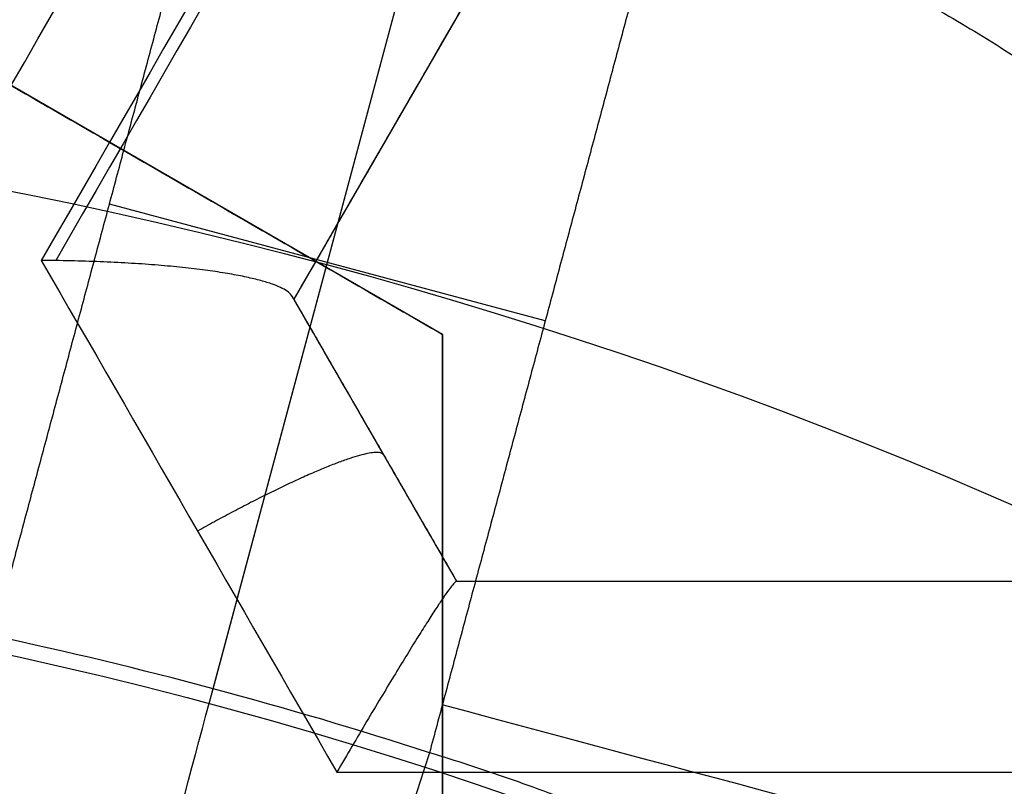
# Model space of a CAD drawing. Header units: centimetres. Extents: x -11.4 to 11.4, y -26.1 to 0.
# Tile 540 of 656: x -7.0082 to -6.9646, y -23.5665 to -23.5325. Entities that reach past the tile are written whole.
import ezdxf

# ---------------------------------------------------------------- set-up
doc = ezdxf.new("R2010")
doc.units = ezdxf.units.CM
doc.layers.add('Default', color=7, linetype='Continuous', true_color=0x000000)

msp = doc.modelspace()

# ---------------------------------------------------------------- linework, layer by layer
at = {"layer": 'Default'}
for p, q in [((-6.963849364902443, -23.48906544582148, -4.640218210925), (-6.996099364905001, -23.54492408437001, -4.640218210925)), ((-6.999850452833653, -23.5628393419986, -3.28749999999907), (-6.98942989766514, -23.52394930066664, -3.230000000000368)), ((-6.999676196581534, -23.56218900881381, -3.23), (-6.989429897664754, -23.52394930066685, -3.23)), ((-6.9895, -23.54648403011, -3.176963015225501), (-7.013499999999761, -23.53262762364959, -3.176963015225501)), ((-7.00149999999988, -23.53955582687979, -3.203419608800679), (-7.00149999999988, -23.53955582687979, -3.150210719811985)), ((-6.984954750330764, -23.54588485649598, -3.23), (-7.00427326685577, -23.54070847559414, -3.23)), ((-6.996099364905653, -23.54492408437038, -4.641976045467), (-6.988882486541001, -23.55742408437, -4.641976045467)), ((-6.9895, -23.57419684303, -3.1706857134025), (-6.9895, -23.54648403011, -3.1706857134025)), ((-6.992533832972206, -23.55109976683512, -4.76808170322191), (-6.992533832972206, -23.55109976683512, -4.515)), ((-6.988882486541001, -23.55742408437, -4.642160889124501), (-6.87431624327, -23.55742408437, -4.642160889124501)), ((-6.9895, -23.56034043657, -3.197273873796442), (-6.9895, -23.56034043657, -3.144064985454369))]:
    msp.add_line(p, q, dxfattribs=at)
at = {"layer": 'Default', "extrusion": (0, 0, -1)}
for centre, radius, start, end in [((7.050000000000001, -23.75, 3), 0.9, 90, 270), ((7.050000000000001, -23.75, 3.789997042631), 0.8999999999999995, 90, 270), ((7.050000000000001, -23.75, 4.600000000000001), 0.8550000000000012, 90, 270), ((7.050000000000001, -23.75, 4.27), 0.8250000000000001, 0, 180), ((7.050000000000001, -23.75, 4.48), 0.82, 0, 180), ((7.050000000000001, -23.75, 4.455), 0.7950000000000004, 0, 180), ((7.050000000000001, -23.75, 4.32), 0.7825000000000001, 0, 180), ((7.050000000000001, -23.75, 4.455), 0.7825000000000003, 0, 180), ((7.050000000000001, -23.75, 3.984878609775), 0.7584500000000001, 90, 180), ((7.050000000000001, -23.75, 4.345000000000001), 0.7575000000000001, 0, 180), ((7.050000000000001, -23.75, 3.2675), 0.6775000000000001, 0, 180), ((7.050000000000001, -23.75, 3.2775), 0.677500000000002, 0, 180), ((7.050000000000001, -23.75, 3.25), 0.6725, 0, 180), ((7.050000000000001, -23.75, 3.2875), 0.6725, 0, 180), ((7.050000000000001, -23.75, 3.25), 0.6367740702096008, 0, 180), ((7.050000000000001, -23.75, 3.269019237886), 0.6125, 0, 180), ((7.050000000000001, -23.75, 4.69), 0.6075000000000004, 0, 180), ((7.050000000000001, -23.75, 4.670980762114), 0.6075, 0, 180), ((7.050000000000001, -23.75, 3.255), 0.6075, 0, 180), ((7.050000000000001, -23.75, 3.2875), 0.6075, 0, 180), ((7.050000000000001, -23.75, 3.05), 0.5999999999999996, 90, 270), ((7.050000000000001, -23.75, 3.255), 0.55, 0, 180), ((7.050000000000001, -23.75, 3.263395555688), 0.5500000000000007, 0, 180), ((7.050000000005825, -23.7500000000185, 3.2875), 0.1937629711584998, 90.00000000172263, 126.1614513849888)]:
    msp.add_arc(centre, radius, start, end, dxfattribs=at)
at = {"layer": 'Default'}
for centre, radius, start, end in [((-7.050000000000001, -23.75, -4.6), 0.8550000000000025, 270, 90), ((-7.050000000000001, -23.75, -4.27), 0.835, 270, 90), ((-7.050000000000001, -23.75, -4.58), 0.8349999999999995, 270, 90), ((-7.050000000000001, -23.75, -4.425000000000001), 0.8349999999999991, 270, 90), ((-7.050000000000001, -23.75, -4.295000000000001), 0.8250000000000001, 0, 180), ((-7.050000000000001, -23.75, -4.282500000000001), 0.8250000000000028, 0, 180), ((-7.050000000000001, -23.75, -4.32), 0.8, 0, 180), ((-7.050000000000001, -23.75, -3.1), 0.775, 270, 90), ((-7.050000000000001, -23.75, -3.5986250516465), 0.7749999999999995, 270, 90), ((-7.050000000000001, -23.75, -4.43), 0.7575000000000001, 0, 180), ((-7.050000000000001, -23.75, -4.3875), 0.7575000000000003, 0, 180), ((-7.050000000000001, -23.75, -3.2425), 0.75, 0, 180), ((-7.050000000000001, -23.75, -3.98), 0.75, 0, 180), ((-7.050000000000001, -23.75, -3.2425), 0.7025000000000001, 0, 180), ((-7.050000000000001, -23.75, -3.2875), 0.6775000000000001, 0, 180), ((-7.050000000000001, -23.75, -3.26875), 0.6724999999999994, 0, 180), ((-7.050000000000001, -23.75, -4.66), 0.67, 0, 180), ((-7.050000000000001, -23.75, -4.69), 0.6400000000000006, 0, 180), ((-7.050000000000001, -23.75, -3.25), 0.636774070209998, 0, 180), ((-7.050000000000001, -23.75, -3.2875), 0.6231698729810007, 0, 180), ((-7.050000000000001, -23.75, -4.680490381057), 0.6075000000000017, 0, 180), ((-7.050000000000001, -23.75, -3.27125), 0.6075000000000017, 0, 180), ((-7.050000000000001, -23.75, -3), 0.6000000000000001, 270, 90), ((-7.050000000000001, -23.75, -3.1), 0.6000000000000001, 270, 90), ((-7.050000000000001, -23.75, -3.271791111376), 0.55, 0, 180), ((-7.050000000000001, -23.75, -3.25875), 0.2138939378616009, 58.36410077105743, 91.63589922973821), ((-7.049999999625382, -23.74999999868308, -3.23), 0.1944362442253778, 72.05193500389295, 77.9480650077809)]:
    msp.add_arc(centre, radius, start, end, dxfattribs=at)
at = {"layer": 'Default', "extrusion": (0.866025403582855, -0.500000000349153, 1.96799800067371e-09)}
msp.add_arc((-24.09310333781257, -3.595000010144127, 5.698066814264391), 1.197870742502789, 279.6330260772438, 283.376900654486, dxfattribs=at)
at = {"layer": 'Default', "extrusion": (-0.8660254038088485, 0.4999999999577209, -6.763627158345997e-11)}
msp.add_arc((24.09310334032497, -3.594999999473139, -5.703108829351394), 1.198160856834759, 256.6263984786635, 260.369328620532, dxfattribs=at)
at = {"layer": 'Default', "extrusion": (-0.8660254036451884, 0.5000000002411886, -1.638477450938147e-09)}
msp.add_arc((24.09310333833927, -3.595000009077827, -5.703662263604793), 1.198176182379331, 256.6416506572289, 260.3542680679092, dxfattribs=at)
at = {"layer": 'Default', "extrusion": (-0.866025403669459, 0.5000000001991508, -1.395566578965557e-09)}
msp.add_arc((24.09310333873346, -3.595000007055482, -5.71366226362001), 1.188176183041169, 256.9037339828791, 260.0868218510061, dxfattribs=at)
at = {"layer": 'Default', "extrusion": (-0.8660254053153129, -0.4999999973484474, -2.486510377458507e-08)}
msp.add_arc((17.04310339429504, -3.594999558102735, 17.84009199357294), 1.191759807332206, 262.3941420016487, 263.6631128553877, dxfattribs=at)
at = {"layer": 'Default', "extrusion": (-0.8661391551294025, -0.4998029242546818, 2.929493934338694e-05)}
msp.add_arc((17.0620054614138, -3.595771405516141, 17.82727788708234), 1.183567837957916, 261.9537254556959, 262.6670880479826, dxfattribs=at)
at = {"layer": 'Default', "extrusion": (0, -1, 0)}
for centre, radius, start, end in [((-7.048117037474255, -3.594947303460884, 23.55742408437), 1.17568259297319, 272.8877720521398, 278.5136046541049), ((-7.050000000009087, -3.594999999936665, 23.56588983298), 1.185792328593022, 272.6976113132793, 278.8769027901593)]:
    msp.add_arc(centre, radius, start, end, dxfattribs=at)
at = {"layer": 'Default', "extrusion": (-0.9659258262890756, 0.2588190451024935, 0)}
msp.add_arc((24.57097639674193, -3.25, 0.662824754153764), 0.02, 35.00000001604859, 89.99999998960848, dxfattribs=at)
at = {"layer": 'Default', "extrusion": (-0.258819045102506, -0.9659258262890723, 0)}
msp.add_arc((-0.652824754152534, -3.29, 24.56903843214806), 0.05999999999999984, 21.11060182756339, 90, dxfattribs=at)
at = {"layer": 'Default'}
for points, degree in [([(-7.050000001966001, -22.85000591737, -4.579994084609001), (-7.038829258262, -22.85000591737, -4.579994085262), (-7.016470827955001, -22.85041309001, -4.57996809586), (-6.982913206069, -22.85229470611, -4.579978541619), (-6.949430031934, -22.85542554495, -4.579975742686), (-6.916038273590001, -22.85981313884, -4.579976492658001), (-6.882816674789, -22.86545048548, -4.579976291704), (-6.849855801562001, -22.87232107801, -4.579976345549), (-6.817154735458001, -22.88042458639, -4.579976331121), (-6.784792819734, -22.88974261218, -4.579976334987), (-6.752822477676, -22.90025696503, -4.579976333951), (-6.721248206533, -22.91196643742, -4.579976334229), (-6.690138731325, -22.92484687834, -4.579976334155), (-6.659531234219, -22.93888214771, -4.579976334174), (-6.629466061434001, -22.95405467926, -4.579976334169), (-6.60000794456, -22.97033040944, -4.579976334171), (-6.571170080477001, -22.98770094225, -4.57997633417), (-6.542992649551, -23.00614419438, -4.57997633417), (-6.515530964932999, -23.02562391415, -4.57997633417), (-6.488811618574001, -23.04612101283, -4.57997633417), (-6.462881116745, -23.06760056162, -4.57997633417), (-6.437786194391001, -23.09002131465, -4.57997633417), (-6.413531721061, -23.11337910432, -4.57997633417), (-6.390166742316, -23.13762926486, -4.57997633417), (-6.367728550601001, -23.1627320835, -4.57997633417), (-6.346240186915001, -23.18866229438, -4.57997633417), (-6.325745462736, -23.21536660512, -4.57997633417), (-6.306266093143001, -23.24281397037, -4.57997633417), (-6.287815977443, -23.27098694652, -4.57997633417), (-6.270435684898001, -23.29982524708, -4.57997633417), (-6.254144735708, -23.32929531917, -4.57997633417), (-6.238966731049, -23.35935601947, -4.57997633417), (-6.22493234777, -23.3899431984, -4.57997633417), (-6.212045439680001, -23.4210469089, -4.57997633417), (-6.200328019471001, -23.4526190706, -4.57997633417), (-6.189801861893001, -23.48460021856, -4.57997633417), (-6.180477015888, -23.5169596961, -4.57997633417), (-6.172370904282, -23.54963853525, -4.57997633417), (-6.165495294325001, -23.58258113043, -4.57997633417), (-6.159852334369, -23.61577939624, -4.57997633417), (-6.155455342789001, -23.64916502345, -4.57997633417), (-6.152310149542, -23.68268801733, -4.57997633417), (-6.150420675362, -23.71631200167, -4.57997633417), (-6.149790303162, -23.74996560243, -4.57997633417), (-6.150418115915, -23.78361971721, -4.57997633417), (-6.152305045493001, -23.81724384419, -4.57997633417), (-6.155447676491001, -23.85076694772, -4.57997633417), (-6.159842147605, -23.884153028, -4.57997633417), (-6.165482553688, -23.91735152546, -4.57997633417), (-6.172355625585, -23.95029454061, -4.57997633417), (-6.180459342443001, -23.98297436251, -4.57997633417), (-6.189781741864, -24.01533455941, -4.57997633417), (-6.200305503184, -24.0473165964, -4.57997633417), (-6.212020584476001, -24.07888976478, -4.57997633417), (-6.224905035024, -24.10999420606, -4.57997633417), (-6.238937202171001, -24.14058267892, -4.57997633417), (-6.254113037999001, -24.170644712, -4.57997633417), (-6.270401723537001, -24.20011593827, -4.57997633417), (-6.287779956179, -24.2289557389, -4.57997633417), (-6.306227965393, -24.25713010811, -4.57997633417), (-6.325705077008, -24.28457868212, -4.57997633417), (-6.346198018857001, -24.3112848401, -4.57997633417), (-6.367684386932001, -24.33721659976, -4.57997633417), (-6.390120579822, -24.3623209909, -4.57997633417), (-6.413483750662, -24.38657293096, -4.57997633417), (-6.437736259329, -24.40993235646, -4.57997633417), (-6.462829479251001, -24.4323550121, -4.57997633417), (-6.488758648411, -24.45383675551, -4.57997633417), (-6.515476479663, -24.47433588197, -4.57997633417), (-6.542936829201, -24.49381775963, -4.57997633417), (-6.571112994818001, -24.51226319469, -4.57997633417), (-6.599949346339, -24.52963576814, -4.579976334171), (-6.629406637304, -24.54591392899, -4.579976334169), (-6.659470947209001, -24.56108882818, -4.579976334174), (-6.690077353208, -24.57512635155, -4.579976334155), (-6.721186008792, -24.58800916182, -4.579976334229), (-6.752759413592, -24.59972097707, -4.579976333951), (-6.784729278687, -24.61023780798, -4.579976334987), (-6.817091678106, -24.61955853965, -4.579976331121), (-6.849792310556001, -24.62766442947, -4.579976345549), (-6.88275073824, -24.63453701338, -4.579976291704), (-6.915969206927, -24.64017644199, -4.579976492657), (-6.949361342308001, -24.64456678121, -4.579975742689), (-6.982852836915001, -24.64770094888, -4.579978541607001), (-7.016430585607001, -24.64958576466, -4.579968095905), (-7.038814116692, -24.64999408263, -4.579994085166), (-7.049999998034, -24.64999408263, -4.579994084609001)], 3), ([(-7.050000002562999, -22.87000771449, -4.599992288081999), (-7.038929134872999, -22.87000771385, -4.599992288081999), (-7.016824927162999, -22.87044777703, -4.600003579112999), (-6.983759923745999, -22.87231003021, -4.599999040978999), (-6.950849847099, -22.8754191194, -4.600000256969), (-6.918072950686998, -22.87975909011, -4.599999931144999), (-6.885477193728, -22.88532902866, -4.600000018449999), (-6.853104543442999, -22.89212084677, -4.599999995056), (-6.820976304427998, -22.90013377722, -4.600000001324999), (-6.789232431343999, -22.90933233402, -4.599999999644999), (-6.757976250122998, -22.91967364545, -4.600000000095), (-6.727177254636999, -22.93115663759, -4.599999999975), (-6.696849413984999, -22.94377187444, -4.600000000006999), (-6.666982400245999, -22.95752443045, -4.599999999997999), (-6.637633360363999, -22.97239239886, -4.6), (-6.608880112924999, -22.98833558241, -4.6), (-6.580743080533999, -23.00534064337, -4.6), (-6.553257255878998, -23.02338719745, -4.6), (-6.526470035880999, -23.04244368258, -4.6), (-6.500404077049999, -23.06249428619, -4.6), (-6.475109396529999, -23.08350162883, -4.6), (-6.450633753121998, -23.10542314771, -4.6), (-6.426981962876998, -23.12825403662, -4.6), (-6.404200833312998, -23.15195089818, -4.6), (-6.382323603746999, -23.17647785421, -4.6), (-6.361371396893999, -23.20181201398, -4.6), (-6.341387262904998, -23.22790124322, -4.6), (-6.322391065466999, -23.25471754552, -4.6), (-6.304398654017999, -23.28224122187, -4.6), (-6.287450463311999, -23.31041192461, -4.6), (-6.271564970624, -23.33919764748, -4.6), (-6.256764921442, -23.36855872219, -4.6), (-6.243080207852, -23.39843256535, -4.6), (-6.2305142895, -23.42881031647, -4.6), (-6.219089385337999, -23.45964319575, -4.6), (-6.208826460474, -23.4908734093, -4.6), (-6.199734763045, -23.52247268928, -4.6), (-6.191831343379, -23.55438357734, -4.6), (-6.185127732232, -23.58655183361, -4.6), (-6.179626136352, -23.61896932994, -4.6), (-6.175339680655, -23.65156823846, -4.6), (-6.172273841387, -23.68430056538, -4.6), (-6.170432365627, -23.71713212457, -4.6), (-6.169818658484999, -23.74999277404, -4.6), (-6.170431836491, -23.78285372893, -4.6), (-6.172272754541, -23.81568473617, -4.6), (-6.17533790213, -23.84841578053, -4.6), (-6.179623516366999, -23.88101313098, -4.6), (-6.185124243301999, -23.91342969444, -4.6), (-6.191827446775, -23.94559951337, -4.6), (-6.199731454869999, -23.97751522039, -4.6), (-6.208824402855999, -24.00912015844, -4.6), (-6.219088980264, -24.04035585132, -4.6), (-6.230515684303, -24.07119339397, -4.6), (-6.243083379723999, -24.10157483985, -4.6), (-6.256770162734, -24.13145229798, -4.6), (-6.271572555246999, -24.16081683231, -4.6), (-6.287460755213, -24.18960605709, -4.6), (-6.304412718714, -24.21778133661, -4.6), (-6.322408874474, -24.24530870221, -4.6), (-6.341407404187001, -24.27212610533, -4.6), (-6.361391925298, -24.29821371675, -4.6), (-6.382342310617, -24.32354381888, -4.6), (-6.404216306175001, -24.34806569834, -4.6), (-6.426994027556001, -24.37175796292, -4.6), (-6.450643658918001, -24.39458604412, -4.6), (-6.475121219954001, -24.41650866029, -4.6), (-6.500422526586, -24.43752061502, -4.6), (-6.526496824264, -24.45757628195, -4.6), (-6.553291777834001, -24.47663651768, -4.6), (-6.580784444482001, -24.49468551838, -4.6), (-6.608928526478, -24.51169257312, -4.6), (-6.637691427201, -24.52763854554, -4.6), (-6.667051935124, -24.54250933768, -4.599999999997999), (-6.696931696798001, -24.55626435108, -4.600000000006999), (-6.727274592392, -24.56888192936, -4.599999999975), (-6.758087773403, -24.58036572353, -4.600000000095), (-6.789353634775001, -24.59070531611, -4.599999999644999), (-6.821099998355, -24.59989952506, -4.600000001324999), (-6.853227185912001, -24.60790727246, -4.599999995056), (-6.885602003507, -24.61469476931, -4.600000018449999), (-6.918204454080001, -24.62026089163, -4.599999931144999), (-6.950981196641, -24.6245956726, -4.600000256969), (-6.983876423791, -24.62769844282, -4.599999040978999), (-7.01690332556, -24.62955448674, -4.600003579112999), (-7.038958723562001, -24.62999228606, -4.599992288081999), (-7.049999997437, -24.62999228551, -4.599992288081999)], 3), ([(-7.050000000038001, -22.97338343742, -4.211616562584), (-7.040034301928, -22.97326068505, -4.211739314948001), (-7.0200716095, -22.97339655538, -4.211987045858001), (-6.990068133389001, -22.97475443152, -4.212364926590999), (-6.960077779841, -22.97727194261, -4.212748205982), (-6.930172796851, -22.98094910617, -4.213135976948), (-6.900463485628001, -22.98577184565, -4.213526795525), (-6.870960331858, -22.99173644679, -4.213920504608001), (-6.841728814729, -22.9988285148, -4.21431621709), (-6.812767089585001, -23.00704882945, -4.214713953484), (-6.784149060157, -23.01637813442, -4.215112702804), (-6.755903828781, -23.0268065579, -4.215512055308), (-6.728083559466, -23.03831624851, -4.215911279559), (-6.700785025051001, -23.0508628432, -4.216308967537), (-6.673979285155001, -23.06445271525, -4.216705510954), (-6.647535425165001, -23.07916987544, -4.21710293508), (-6.621903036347, -23.09477466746, -4.217494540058), (-6.598251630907, -23.11044028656, -4.217861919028), (-6.577686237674, -23.12510785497, -4.218186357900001), (-6.559354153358, -23.13903749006, -4.21847964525), (-6.54189295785, -23.15310658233, -4.218762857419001), (-6.524518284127, -23.16795465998, -4.219048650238), (-6.507527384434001, -23.18336335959, -4.2193327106), (-6.491033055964, -23.19923462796, -4.219611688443), (-6.475328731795, -23.21524076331, -4.219887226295), (-6.459818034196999, -23.23196178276, -4.220170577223), (-6.443392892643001, -23.25075472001, -4.220483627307), (-6.425759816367, -23.27235681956, -4.220836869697), (-6.407902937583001, -23.29596432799, -4.221215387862), (-6.390537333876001, -23.320853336, -4.221606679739), (-6.374163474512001, -23.34636627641, -4.22200017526), (-6.358774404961, -23.37250001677, -4.222395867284), (-6.344394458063, -23.39922104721, -4.222793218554), (-6.331054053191, -23.42647417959, -4.223191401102), (-6.318782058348, -23.45419617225, -4.223589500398), (-6.307584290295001, -23.4823692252, -4.223987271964), (-6.297472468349, -23.51096694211, -4.224384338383), (-6.288462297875, -23.53995216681, -4.224780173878), (-6.280576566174, -23.56925476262, -4.22517382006), (-6.273829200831, -23.59881391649, -4.225564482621), (-6.268224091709, -23.62860184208, -4.225951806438), (-6.263764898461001, -23.65860388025, -4.226335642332), (-6.260461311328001, -23.68877269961, -4.226715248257), (-6.258320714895, -23.71905055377, -4.227090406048), (-6.257345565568, -23.74942073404, -4.227459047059), (-6.257541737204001, -23.78002186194, -4.227829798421), (-6.258911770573, -23.81056761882, -4.228207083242), (-6.261454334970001, -23.84105143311, -4.228588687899), (-6.265161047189, -23.87138087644, -4.228974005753), (-6.270024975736, -23.90153190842, -4.229362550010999), (-6.276045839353, -23.9314946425, -4.229754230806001), (-6.283206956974, -23.96118644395, -4.230147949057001), (-6.291506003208, -23.99059835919, -4.230543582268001), (-6.300922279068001, -24.01965553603, -4.230940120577), (-6.311447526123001, -24.04833621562, -4.23133725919), (-6.323068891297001, -24.07660058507, -4.231734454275), (-6.335758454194, -24.10438344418, -4.232130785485), (-6.349513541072, -24.13167755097, -4.232526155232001), (-6.364293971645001, -24.15840378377, -4.232919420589), (-6.380099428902, -24.18456209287, -4.233310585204), (-6.396889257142, -24.21008352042, -4.23369863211), (-6.414649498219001, -24.23494853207, -4.2340832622), (-6.433349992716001, -24.25911283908, -4.234463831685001), (-6.452961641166, -24.28254236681, -4.234839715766), (-6.473558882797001, -24.30531097, -4.235212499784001), (-6.49503825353, -24.32728630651, -4.23557888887), (-6.517395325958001, -24.34847618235, -4.235952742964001), (-6.540529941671, -24.36877856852, -4.236330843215), (-6.564422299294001, -24.3881804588, -4.236713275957), (-6.589045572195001, -24.40665840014, -4.237099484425), (-6.614348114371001, -24.42417454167, -4.237488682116), (-6.640315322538, -24.44071804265, -4.237880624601), (-6.666876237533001, -24.45624449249, -4.238274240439), (-6.694029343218, -24.47075331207, -4.238669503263), (-6.721707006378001, -24.48420741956, -4.239065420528), (-6.749886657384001, -24.49659654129, -4.239461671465), (-6.778516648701, -24.50789701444, -4.239857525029), (-6.807545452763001, -24.51809033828, -4.240252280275), (-6.836977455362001, -24.52717647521, -4.240645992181), (-6.866748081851, -24.53513189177, -4.241037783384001), (-6.896791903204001, -24.54193893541, -4.241426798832), (-6.927035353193, -24.54758431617, -4.241812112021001), (-6.957482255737, -24.55207143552, -4.242193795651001), (-6.988153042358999, -24.55539777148, -4.242572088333), (-7.019001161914, -24.55754929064, -4.242946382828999), (-7.039657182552, -24.55819289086, -4.243192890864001), (-7.050000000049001, -24.5583152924, -4.243315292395)], 3), ([(-7.050000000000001, -24.525, -4.097250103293), (-7.040059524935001, -24.525, -4.097056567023), (-7.020176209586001, -24.52461734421, -4.096666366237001), (-6.990398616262, -24.52289677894, -4.096072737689), (-6.960681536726, -24.52002887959, -4.095471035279), (-6.93109326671, -24.51601765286, -4.094862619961), (-6.901708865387, -24.51087533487, -4.094249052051), (-6.872544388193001, -24.5046065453, -4.09363068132), (-6.843642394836, -24.49722044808, -4.093008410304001), (-6.815018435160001, -24.48871913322, -4.0923825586), (-6.786746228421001, -24.47912222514, -4.091754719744), (-6.758891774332, -24.4684549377, -4.091126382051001), (-6.731464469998, -24.45672251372, -4.090497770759), (-6.704505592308, -24.44394203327, -4.089869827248), (-6.67803608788, -24.43012136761, -4.089243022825), (-6.652126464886, -24.41529568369, -4.088619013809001), (-6.626828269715, -24.3994976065, -4.087999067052), (-6.602153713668, -24.38273637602, -4.0873834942), (-6.578133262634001, -24.3650315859, -4.086773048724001), (-6.554796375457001, -24.34640201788, -4.086168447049), (-6.532209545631, -24.32690110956, -4.085571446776), (-6.510389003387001, -24.3065441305, -4.084982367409), (-6.489390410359, -24.28538619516, -4.084403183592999), (-6.469190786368, -24.26340330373, -4.083811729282), (-6.449850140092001, -24.24065475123, -4.083213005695), (-6.431412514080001, -24.21719494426, -4.082607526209), (-6.413897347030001, -24.19305176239, -4.081996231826), (-6.397322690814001, -24.16825132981, -4.081379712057), (-6.381698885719, -24.14280524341, -4.08075829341), (-6.367066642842, -24.11677498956, -4.08013349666), (-6.353463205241, -24.0902319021, -4.079507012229), (-6.340892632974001, -24.06319079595, -4.078879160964), (-6.329354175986, -24.03564384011, -4.078249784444), (-6.318873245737, -24.00763676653, -4.077619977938), (-6.309493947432, -23.97928509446, -4.076992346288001), (-6.30125860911, -23.95075631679, -4.07637049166), (-6.294105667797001, -23.92190387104, -4.075751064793), (-6.287919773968, -23.89202918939, -4.075119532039), (-6.282925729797, -23.8619255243, -4.074493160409), (-6.27922777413, -23.83252088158, -4.073890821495), (-6.276803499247, -23.80502748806, -4.073336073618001), (-6.275387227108, -23.77883524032, -4.072814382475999), (-6.274846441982, -23.7520817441, -4.072290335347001), (-6.27524316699, -23.72509774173, -4.071763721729), (-6.276580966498, -23.69814539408, -4.071227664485), (-6.278824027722, -23.67162969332, -4.070693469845), (-6.281923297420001, -23.64546667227, -4.070159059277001), (-6.286213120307, -23.61756303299, -4.069581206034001), (-6.291882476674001, -23.58816071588, -4.068963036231), (-6.298864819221, -23.55833921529, -4.068326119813), (-6.306953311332, -23.52908125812, -4.067691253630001), (-6.315942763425, -23.50084682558, -4.067069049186), (-6.32605741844, -23.47281764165, -4.066441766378), (-6.33729162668, -23.44508928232, -4.065811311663), (-6.349584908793, -23.41782536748, -4.065181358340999), (-6.362822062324, -23.39124745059, -4.064557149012), (-6.37709700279, -23.36512302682, -4.063933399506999), (-6.392790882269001, -23.33888569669, -4.063296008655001), (-6.409455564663, -23.31338657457, -4.062665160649), (-6.426553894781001, -23.2893367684, -4.062059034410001), (-6.443232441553, -23.26761872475, -4.061501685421), (-6.459897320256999, -23.24737082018, -4.060973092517), (-6.477614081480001, -23.22727445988, -4.060438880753), (-6.496156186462, -23.20766698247, -4.059907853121), (-6.51534924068, -23.18873946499, -4.059383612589), (-6.534885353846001, -23.17076718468, -4.058857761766), (-6.55491030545, -23.15354506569, -4.058329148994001), (-6.577115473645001, -23.13575777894, -4.057753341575), (-6.601253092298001, -23.11789125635, -4.057139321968), (-6.626598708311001, -23.10063985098, -4.056506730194), (-6.652285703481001, -23.08460866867, -4.055877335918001), (-6.677996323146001, -23.06990393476, -4.055258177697), (-6.704396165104, -23.05611215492, -4.054632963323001), (-6.731394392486, -23.04330809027, -4.054004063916), (-6.758888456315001, -23.03154563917, -4.053373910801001), (-6.786758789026, -23.02087354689, -4.052745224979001), (-6.814990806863, -23.01129023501, -4.052118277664), (-6.843596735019, -23.00279199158, -4.051492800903), (-6.872529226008, -22.99539659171, -4.050869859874), (-6.901712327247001, -22.98912386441, -4.050251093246), (-6.931093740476, -22.98398257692, -4.049637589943), (-6.96064747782, -22.97997545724, -4.049029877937), (-6.990359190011, -22.97710596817, -4.048428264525), (-7.020171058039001, -22.97538252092, -4.047833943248), (-7.040058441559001, -22.975, -4.047443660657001), (-7.050000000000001, -22.975, -4.047250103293)], 3), ([(-6.963849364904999, -23.48906544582, -4.515), (-6.979974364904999, -23.516994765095, -4.515), (-6.996099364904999, -23.54492408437, -4.515)], 2), ([(-6.999144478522, -23.52156757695, -3.23), (-7.000240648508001, -23.52132353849, -3.23), (-7.002456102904, -23.52089216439, -3.230063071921), (-7.005830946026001, -23.52042141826, -3.230348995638), (-7.009270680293, -23.52012941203, -3.230831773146), (-7.01276994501, -23.52002299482, -3.231517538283), (-7.016339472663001, -23.52011024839, -3.232417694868), (-7.019969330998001, -23.52040110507, -3.233541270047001), (-7.023668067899, -23.52090851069, -3.234905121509), (-7.027419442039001, -23.52164439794, -3.236520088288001), (-7.03122406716, -23.5226247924, -3.23840591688), (-7.035059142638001, -23.52386177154, -3.240573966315), (-7.038910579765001, -23.52536979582, -3.243041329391), (-7.042748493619, -23.52715803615, -3.245817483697), (-7.04653880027, -23.52923136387, -3.24890808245), (-7.050243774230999, -23.53159074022, -3.252315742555), (-7.053810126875, -23.53422204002, -3.25602505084), (-7.057192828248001, -23.53711024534, -3.260023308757), (-7.060330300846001, -23.5402169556, -3.264269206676), (-7.063177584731, -23.54350667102, -3.26872888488), (-7.065681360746, -23.54691961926, -3.273337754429), (-7.067811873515, -23.55040670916, -3.278046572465), (-7.069543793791, -23.55391109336, -3.282794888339), (-7.070423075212, -23.55621413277, -3.285935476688), (-7.07079667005, -23.55735631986, -3.2875)], 3), ([(-7.009402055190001, -23.55984937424, -3.23), (-7.004273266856, -23.540708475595, -3.23), (-6.999144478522, -23.52156757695, -3.23)], 2), ([(-6.979825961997, -23.52674395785, -3.23), (-6.9849547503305, -23.545884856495, -3.23), (-6.990083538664, -23.56502575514, -3.23)], 2), ([(-6.979825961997, -23.52674395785, -3.23), (-6.978754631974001, -23.52708069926, -3.23), (-6.976620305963, -23.52781484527, -3.230063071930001), (-6.973462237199, -23.5290945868, -3.230348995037), (-6.970337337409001, -23.53056156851, -3.230831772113), (-6.967253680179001, -23.53221903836, -3.231517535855), (-6.964206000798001, -23.53407936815, -3.232417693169), (-6.961207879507, -23.53614618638, -3.233541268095), (-6.958258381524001, -23.53843498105, -3.234905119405), (-6.955377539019, -23.54094796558, -3.236520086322), (-6.952572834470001, -23.54369932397, -3.238405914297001), (-6.949870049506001, -23.5466881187, -3.240573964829), (-6.947288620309, -23.54991982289, -3.243041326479), (-6.944859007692, -23.55338744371, -3.245817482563), (-6.942613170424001, -23.55707815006, -3.248908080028), (-6.940584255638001, -23.56097391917, -3.252315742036), (-6.938811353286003, -23.56503586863, -3.256025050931), (-6.937325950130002, -23.56922847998, -3.260023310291), (-6.936162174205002, -23.57348770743, -3.264269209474), (-6.935341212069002, -23.57776032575, -3.268728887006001), (-6.934879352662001, -23.58196791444, -3.27333775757), (-6.934777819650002, -23.58605307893, -3.278046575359), (-6.935030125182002, -23.58995392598, -3.282794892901), (-6.935420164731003, -23.59238805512, -3.285935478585), (-6.935667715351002, -23.59356401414, -3.2875)], 3), ([(-7.013500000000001, -23.53262762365, -3.205041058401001), (-7.010831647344, -23.53416819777, -3.204648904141), (-7.005496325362, -23.53724854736, -3.203906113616), (-6.997503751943, -23.54186306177, -3.202922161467), (-6.992168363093, -23.54494344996, -3.202354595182), (-6.9895, -23.54648403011, -3.202093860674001)], 3), ([(-7.013500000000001, -23.53262762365, -3.151832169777), (-7.010829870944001, -23.53416922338, -3.151439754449), (-7.005492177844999, -23.53725094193, -3.150696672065), (-6.997499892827, -23.54186528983, -3.149712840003), (-6.992166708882, -23.54494440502, -3.149145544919), (-6.9895, -23.54648403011, -3.14888497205)], 3), ([(-7.006654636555, -23.54320635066, -4.77623710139), (-7.006725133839, -23.54320543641, -4.776242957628), (-7.006866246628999, -23.54320380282, -4.776253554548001), (-7.007078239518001, -23.54320193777, -4.776266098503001), (-7.007219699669, -23.54320108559, -4.776272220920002), (-7.007290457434, -23.54320075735, -4.776274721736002)], 3), ([(-6.996185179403, -23.5447754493, -4.767165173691), (-6.996217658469, -23.54471919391, -4.767487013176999), (-6.996319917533, -23.54460637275, -4.768132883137), (-6.996589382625, -23.54443757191, -4.769100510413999), (-6.996974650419, -23.54427231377, -4.770049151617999), (-6.997472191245, -23.54411286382, -4.770965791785), (-6.998090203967, -23.54395844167, -4.771854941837), (-6.998824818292, -23.54381236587, -4.772697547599), (-6.999666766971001, -23.54367746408, -4.773477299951), (-7.000624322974, -23.54355393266, -4.774193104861), (-7.001684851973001, -23.5434453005, -4.774824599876), (-7.002825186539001, -23.54335462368, -4.775354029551), (-7.004044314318, -23.5432826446, -4.775777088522), (-7.005328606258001, -23.54323135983, -4.776082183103), (-7.006209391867, -23.54321212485, -4.776200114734), (-7.006654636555, -23.54320635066, -4.77623710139)], 3), ([(-6.996099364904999, -23.54492408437, -4.76543642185), (-6.996099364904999, -23.54492408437, -4.765632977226), (-6.996105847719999, -23.5449128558, -4.766023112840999), (-6.996134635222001, -23.54486299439, -4.766600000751), (-6.996166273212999, -23.54480819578, -4.766977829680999), (-6.996185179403, -23.5447754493, -4.767165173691)], 3), ([(-6.996099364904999, -23.54492408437, -4.515), (-6.992490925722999, -23.55117408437, -4.515), (-6.988882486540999, -23.55742408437, -4.515)], 2), ([(-6.996099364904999, -23.54492408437, -4.515), (-6.996099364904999, -23.54492408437, -4.640218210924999), (-6.996099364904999, -23.54492408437, -4.76543642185)], 2), ([(-6.9895, -23.54648403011, -3.14888497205), (-6.9895, -23.54648403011, -3.175489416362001), (-6.9895, -23.54648403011, -3.202093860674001)], 2), ([(-6.9895, -23.54648403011, -3.202093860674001), (-6.9895, -23.54994308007, -3.200887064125), (-6.9895, -23.55660767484, -3.198566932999), (-6.9895, -23.56580900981, -3.195377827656), (-6.9895, -23.57148171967, -3.193420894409), (-6.9895, -23.57419684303, -3.192486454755)], 3), ([(-6.9895, -23.54648403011, -3.14888497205), (-6.9895, -23.54993295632, -3.147681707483), (-6.9895, -23.55658407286, -3.145366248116), (-6.9895, -23.56578792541, -3.14217622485), (-6.9895, -23.57147269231, -3.140215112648), (-6.9895, -23.57419684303, -3.139277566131)], 3), ([(-6.988894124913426, -23.55742408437, -4.769503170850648), (-6.988908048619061, -23.55742408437, -4.769830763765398), (-6.988954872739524, -23.55745662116, -4.770491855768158), (-6.989084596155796, -23.55760803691, -4.771493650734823), (-6.989274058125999, -23.55786388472, -4.772486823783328), (-6.989521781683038, -23.55822261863, -4.773457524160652), (-6.989832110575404, -23.55869143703, -4.774410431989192), (-6.990203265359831, -23.55926875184, -4.775325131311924), (-6.990630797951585, -23.55994813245, -4.776183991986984), (-6.991118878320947, -23.56073692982, -4.776985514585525), (-6.99166023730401, -23.5616242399, -4.777706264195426), (-6.992242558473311, -23.56259015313, -4.778326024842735), (-6.992864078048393, -23.56363198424, -4.778839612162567), (-6.993517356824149, -23.56473770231, -4.779234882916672), (-6.993964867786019, -23.56550204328, -4.779411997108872), (-6.994190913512, -23.56588983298, -4.779478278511)], 3), ([(-6.988886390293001, -23.55742408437, -4.769136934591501), (-6.988886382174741, -23.55742408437, -4.76917774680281), (-6.988886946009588, -23.55742408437, -4.769259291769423), (-6.98888952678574, -23.55742408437, -4.769381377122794), (-6.988892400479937, -23.55742408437, -4.769462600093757), (-6.988894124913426, -23.55742408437, -4.769503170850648)], 3), ([(-6.988886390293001, -23.55742408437, -4.769136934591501), (-6.988884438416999, -23.55742408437, -4.642068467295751), (-6.988882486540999, -23.55742408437, -4.515)], 2), ([(-6.988882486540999, -23.55742408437, -4.515), (-6.9315993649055, -23.55742408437, -4.515), (-6.874316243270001, -23.55742408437, -4.515)], 2), ([(-6.990083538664, -23.56502575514, -3.23), (-6.990280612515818, -23.56563377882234, -3.230000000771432), (-6.990674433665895, -23.56685037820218, -3.230061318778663), (-6.991260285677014, -23.56865997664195, -3.230336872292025), (-6.991835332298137, -23.5704367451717, -3.230793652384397), (-6.992394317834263, -23.57216397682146, -3.231427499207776), (-6.992931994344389, -23.5738255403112, -3.232232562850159), (-6.993443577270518, -23.57540593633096, -3.233201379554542), (-6.993924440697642, -23.57689046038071, -3.234324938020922), (-6.994370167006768, -23.57826528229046, -3.235592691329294), (-6.994776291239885, -23.57951771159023, -3.236992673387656), (-6.995018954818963, -23.58026283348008, -3.238004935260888), (-6.995132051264, -23.58061153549, -3.238528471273)], 3), ([(-6.941031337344, -23.61358121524, -3.287499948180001), (-6.940900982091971, -23.61285837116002, -3.286033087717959), (-6.94073943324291, -23.61136551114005, -3.283091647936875), (-6.940801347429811, -23.60897313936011, -3.278669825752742), (-6.941172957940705, -23.60645500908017, -3.274296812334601), (-6.941856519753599, -23.60384170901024, -3.270006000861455), (-6.942846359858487, -23.6011632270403, -3.265838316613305), (-6.944132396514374, -23.59844832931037, -3.261825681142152), (-6.945703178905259, -23.59572565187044, -3.257993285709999), (-6.947537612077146, -23.5930205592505, -3.254371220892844), (-6.949619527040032, -23.59035817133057, -3.250973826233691), (-6.95193074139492, -23.58775233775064, -3.24781219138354), (-6.95444974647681, -23.5852223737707, -3.244899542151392), (-6.957152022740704, -23.58278582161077, -3.242246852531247), (-6.960015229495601, -23.58044987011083, -3.239857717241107), (-6.963021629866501, -23.57822244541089, -3.237731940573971), (-6.966150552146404, -23.57610268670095, -3.235869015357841), (-6.969396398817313, -23.574105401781, -3.234263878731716), (-6.972730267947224, -23.57223007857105, -3.232919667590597), (-6.976134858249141, -23.5704903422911, -3.231833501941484), (-6.979589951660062, -23.56889207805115, -3.231001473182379), (-6.983077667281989, -23.56744130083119, -3.23041752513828), (-6.986581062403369, -23.56614247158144, -3.230074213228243), (-6.988917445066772, -23.56538028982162, -3.230000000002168), (-6.990083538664, -23.56502575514, -3.23)], 3)]:
    msp.add_open_spline(points, degree=degree, dxfattribs=at)
for points, knots in [([(-6.478173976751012, -23.20173285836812, -4.270000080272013), (-6.482021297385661, -23.19772033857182, -4.269893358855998), (-6.494769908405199, -23.18470228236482, -4.269544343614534), (-6.517131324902, -23.163383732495, -4.268952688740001), (-6.555874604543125, -23.12985687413, -4.267949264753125), (-6.607799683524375, -23.091156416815, -4.2666554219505), (-6.675054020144, -23.05066959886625, -4.265054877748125), (-6.7463420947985, -23.016890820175, -4.263430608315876), (-6.820635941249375, -22.99036875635, -4.261806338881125), (-6.896820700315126, -22.971442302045, -4.260205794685), (-6.960902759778, -22.962091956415, -4.258911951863), (-7.012005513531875, -22.95840408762, -4.257908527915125), (-7.0500054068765, -22.95749735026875, -4.257180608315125), (-7.088005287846, -22.95840460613, -4.2564526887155), (-7.139107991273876, -22.96209317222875, -4.255449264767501), (-7.203189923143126, -22.97144439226, -4.254155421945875), (-7.279374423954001, -22.99037188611, -4.2525548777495), (-7.353667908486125, -23.01689496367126, -4.250930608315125), (-7.424955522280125, -23.05067471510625, -4.249306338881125), (-7.492209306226, -23.09116245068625, -4.247705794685), (-7.5441338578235, -23.129863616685, -4.246411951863), (-7.582876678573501, -23.16339100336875, -4.245408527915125), (-7.610387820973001, -23.189619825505, -4.244680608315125), (-7.6366162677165, -23.2171313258, -4.243952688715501), (-7.670143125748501, -23.25587460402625, -4.2429492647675), (-7.708843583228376, -23.3077996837, -4.241655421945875), (-7.74933040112, -23.375054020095, -4.2400548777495), (-7.783109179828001, -23.44634209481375, -4.238430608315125), (-7.8096312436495, -23.520635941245, -4.236806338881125), (-7.8285576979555, -23.596820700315, -4.235205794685), (-7.837908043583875, -23.66090275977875, -4.233911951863), (-7.8415959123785, -23.71200551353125, -4.232908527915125), (-7.842502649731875, -23.750005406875, -4.232180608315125), (-7.8415953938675, -23.78800528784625, -4.2314526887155), (-7.837906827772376, -23.839107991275, -4.2304492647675), (-7.828555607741, -23.90318992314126, -4.229155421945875), (-7.814564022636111, -23.95950704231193, -4.227972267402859), (-7.80500461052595, -23.98996202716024, -4.227316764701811), (-7.803236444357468, -23.99538910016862, -4.227199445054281)], [9.27219242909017, 9.27219242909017, 9.27219242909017, 9.27219242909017, 9.448947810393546, 9.852123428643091, 10.25529904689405, 11.06165028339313, 11.86800151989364, 12.67435275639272, 13.48070399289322, 14.28705522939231, 15.09340646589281, 15.49658208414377, 15.89975770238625, 16.30293332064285, 16.70610893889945, 17.51246017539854, 18.31881141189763, 19.12516264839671, 19.9315138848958, 20.73786512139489, 21.54421635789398, 21.94739197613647, 22.35056759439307, 22.75374321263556, 23.15691883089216, 23.96327006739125, 24.76962130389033, 25.57597254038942, 26.38232377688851, 27.18867501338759, 27.99502624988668, 28.39820186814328, 28.80137748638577, 29.20455310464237, 29.60772872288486, 30.41407995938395, 31.22043119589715, 31.39594200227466, 31.39594200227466, 31.39594200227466, 31.39594200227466]), ([(-7.050000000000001, -22.975, -4.112549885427), (-7.039995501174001, -22.975, -4.112744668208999), (-7.019986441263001, -22.97538749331, -4.113137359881), (-6.990017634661, -22.97713036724, -4.113734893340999), (-6.960138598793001, -22.98003228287, -4.114340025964), (-6.930394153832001, -22.98408890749, -4.114951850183), (-6.900828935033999, -22.98929417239, -4.11556944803), (-6.871487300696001, -22.99564028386, -4.11619189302), (-6.842413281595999, -23.0031177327, -4.116818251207), (-6.813650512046, -23.01171530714, -4.117447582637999), (-6.785242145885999, -23.02142011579, -4.118078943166), (-6.757230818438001, -23.03221759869, -4.118711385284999), (-6.729658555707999, -23.04409155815, -4.119343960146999), (-6.702566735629, -23.05702417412, -4.119975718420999), (-6.675996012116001, -23.07099603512, -4.120605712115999), (-6.649986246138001, -23.08598617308, -4.121232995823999), (-6.624576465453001, -23.10197208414, -4.121856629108), (-6.599804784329, -23.11892977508, -4.122475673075), (-6.575708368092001, -23.13683378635, -4.123089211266), (-6.552323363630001, -23.15565723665, -4.123696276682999), (-6.529684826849, -23.1753718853, -4.124296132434), (-6.507826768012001, -23.19594807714, -4.124887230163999), (-6.486781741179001, -23.21735514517, -4.125471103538), (-6.466581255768, -23.23956105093, -4.126067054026), (-6.447255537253, -23.26253259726, -4.126669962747), (-6.428833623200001, -23.28623530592, -4.127280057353), (-6.411343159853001, -23.310633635, -4.127896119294), (-6.394810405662, -23.33569098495, -4.128517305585), (-6.379260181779, -23.36136976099, -4.129142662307), (-6.364715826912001, -23.38763144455, -4.129771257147), (-6.351199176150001, -23.41443662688, -4.130402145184), (-6.338730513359, -23.44174509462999, -4.131034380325), (-6.32732855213, -23.46951586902, -4.131667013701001), (-6.317010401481, -23.49770727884, -4.132299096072), (-6.307791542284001, -23.52627701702, -4.132929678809), (-6.299685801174, -23.55518221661, -4.133557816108), (-6.292705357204, -23.58437939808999, -4.134182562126), (-6.286860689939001, -23.61382458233, -4.134802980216), (-6.282160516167, -23.64347360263, -4.135418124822), (-6.278611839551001, -23.67328208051, -4.136027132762), (-6.276219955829, -23.70320495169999, -4.136628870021), (-6.275169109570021, -23.72879661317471, -4.137136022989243), (-6.275000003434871, -23.74440039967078, -4.137440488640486), (-6.275000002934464, -23.74999999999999, -4.137549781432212)], [-47.44131903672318, -47.44131903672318, -47.44131903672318, -47.44131903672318, -47.14105752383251, -46.84079601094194, -46.54053449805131, -46.24027298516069, -45.94001147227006, -45.63974995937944, -45.33948844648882, -45.03922693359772, -44.7389654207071, -44.43870390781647, -44.13844239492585, -43.83818088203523, -43.5379193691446, -43.23765785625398, -42.93739634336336, -42.63713483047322, -42.33687331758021, -42.03661180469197, -41.73635029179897, -41.43608877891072, -41.13582726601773, -40.83556575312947, -40.53530424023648, -40.23504272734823, -39.93478121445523, -39.63451970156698, -39.33425818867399, -39.03399667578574, -38.73373516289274, -38.43347365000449, -38.13321213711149, -37.83295062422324, -37.53268911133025, -37.232427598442, -36.932166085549, -36.63190457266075, -36.33164305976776, -36.0313815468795, -35.73112003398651, -35.43085852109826, -35.26279425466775, -35.26279425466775, -35.26279425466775, -35.26279425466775]), ([(-6.274999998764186, -23.75, -4.172249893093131), (-6.274999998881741, -23.7437158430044, -4.172127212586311), (-6.275197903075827, -23.72744461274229, -4.171809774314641), (-6.276344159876, -23.70120481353, -4.171289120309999), (-6.278808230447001, -23.67133892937, -4.17068794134), (-6.28242484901, -23.64159006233, -4.170079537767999), (-6.287188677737, -23.61200283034, -4.169465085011), (-6.293092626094, -23.58262148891, -4.168845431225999), (-6.30012787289, -23.55349011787, -4.168221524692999), (-6.30828388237, -23.52465239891, -4.167594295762), (-6.317548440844, -23.49615151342, -4.166964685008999), (-6.327907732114, -23.46802996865, -4.166333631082), (-6.339346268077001, -23.44032982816, -4.165702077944), (-6.351846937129, -23.41309253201, -4.165070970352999), (-6.365391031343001, -23.38635883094, -4.16444125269), (-6.379958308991, -23.36016866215, -4.163813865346), (-6.395527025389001, -23.33456111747, -4.163189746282), (-6.412073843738, -23.30957457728, -4.162569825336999), (-6.429573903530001, -23.28524652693, -4.161955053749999), (-6.448001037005, -23.26161331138, -4.161346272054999), (-6.467327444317, -23.23871041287, -4.160744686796), (-6.487525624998, -23.21657068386, -4.160150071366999), (-6.508560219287, -23.19523223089, -4.159567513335), (-6.530410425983, -23.17471655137, -4.158976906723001), (-6.553033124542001, -23.15506453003, -4.158377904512), (-6.576399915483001, -23.13630031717, -4.157771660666), (-6.600474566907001, -23.11845331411, -4.157159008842), (-6.625221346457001, -23.10154997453, -4.156540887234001), (-6.650603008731, -23.08561578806, -4.155918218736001), (-6.676581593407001, -23.0706745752, -4.155291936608), (-6.703118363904, -23.05674862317, -4.154662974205), (-6.730173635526, -23.04385876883, -4.154032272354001), (-6.757706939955, -23.03202429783, -4.153400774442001), (-6.785677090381, -23.02126291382, -4.152769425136), (-6.814042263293, -23.01159070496, -4.152139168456), (-6.842760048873, -23.00302212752, -4.151510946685), (-6.871787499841, -22.99556998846, -4.150885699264), (-6.901081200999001, -22.98924542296, -4.150264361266), (-6.930597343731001, -22.9840578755, -4.149647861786), (-6.960291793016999, -22.9800150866, -4.149037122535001), (-6.990120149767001, -22.97712308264, -4.148433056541), (-7.020037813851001, -22.97538616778, -4.147836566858), (-7.040012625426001, -22.975, -4.147444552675), (-7.050000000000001, -22.975, -4.147250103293)], [-12.1784986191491, -12.1784986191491, -12.1784986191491, -12.1784986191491, -11.98988913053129, -11.69014190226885, -11.39039467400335, -11.09064744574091, -10.79090021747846, -10.49115298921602, -10.19140576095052, -9.891658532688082, -9.591911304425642, -9.2921640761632, -8.992416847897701, -8.692669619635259, -8.392922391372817, -8.093175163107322, -7.793427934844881, -7.493680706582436, -7.193933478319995, -6.894186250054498, -6.594439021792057, -6.294691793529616, -5.994944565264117, -5.695197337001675, -5.395450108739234, -5.095702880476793, -4.795955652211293, -4.496208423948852, -4.19646119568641, -3.896713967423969, -3.59696673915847, -3.297219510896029, -2.997472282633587, -2.697725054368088, -2.397977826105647, -2.098230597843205, -1.798483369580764, -1.498736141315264, -1.198988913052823, -0.899241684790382, -0.5994944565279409, -0.2997472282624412, 0, 0, 0, 0]), ([(-6.291549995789, -23.74999942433, -4.054914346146), (-6.291550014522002, -23.74017129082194, -4.054709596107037), (-6.291932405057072, -23.7205223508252, -4.054299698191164), (-6.293646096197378, -23.69114581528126, -4.053685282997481), (-6.296499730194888, -23.66183435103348, -4.053066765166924), (-6.300493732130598, -23.632626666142, -4.052444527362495), (-6.30562013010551, -23.60359449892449, -4.051819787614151), (-6.31186709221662, -23.57479910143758, -4.051193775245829), (-6.319220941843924, -23.54629200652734, -4.050567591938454), (-6.327666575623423, -23.51811868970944, -4.049942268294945), (-6.337192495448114, -23.49030824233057, -4.049319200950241), (-6.347787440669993, -23.46289039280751, -4.048700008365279), (-6.359439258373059, -23.43589744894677, -4.048085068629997), (-6.37213145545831, -23.40936977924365, -4.047472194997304), (-6.385846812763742, -23.38334562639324, -4.04685952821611), (-6.400563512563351, -23.35786850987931, -4.046245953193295), (-6.416253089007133, -23.33298742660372, -4.045631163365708), (-6.432890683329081, -23.30873962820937, -4.045014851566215), (-6.450463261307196, -23.2851442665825, -4.044398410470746), (-6.468957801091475, -23.26222382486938, -4.043783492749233), (-6.488336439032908, -23.24002964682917, -4.043171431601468), (-6.508563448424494, -23.21860360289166, -4.04256033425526), (-6.529603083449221, -23.19798322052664, -4.041948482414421), (-6.551421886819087, -23.17819990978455, -4.041334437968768), (-6.573995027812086, -23.15927615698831, -4.04071663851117), (-6.597272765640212, -23.14125294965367, -4.040095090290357), (-6.621215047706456, -23.12415808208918, -4.039471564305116), (-6.645800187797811, -23.10800519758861, -4.038846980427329), (-6.671003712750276, -23.09281148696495, -4.038221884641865), (-6.696771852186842, -23.07861007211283, -4.037596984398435), (-6.723051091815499, -23.06542820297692, -4.036972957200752), (-6.749807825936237, -23.05328010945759, -4.036351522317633), (-6.777011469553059, -23.04217853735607, -4.035734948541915), (-6.804628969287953, -23.0321371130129, -4.03512349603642), (-6.832621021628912, -23.02317086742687, -4.034512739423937), (-6.860946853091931, -23.01529379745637, -4.033899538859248), (-6.889556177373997, -23.00852045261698, -4.033284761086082), (-6.918396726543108, -23.00286242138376, -4.032668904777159), (-6.947441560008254, -22.99832435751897, -4.032052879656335), (-6.976672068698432, -22.9949120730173, -4.031437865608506), (-7.006007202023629, -22.99263661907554, -4.030825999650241), (-7.030469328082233, -22.99169118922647, -4.030318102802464), (-7.045141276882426, -22.99155023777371, -4.030013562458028), (-7.050000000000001, -22.9915502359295, -4.029912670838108)], [0, 0, 0, 0, 0.2942850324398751, 0.5885700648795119, 0.8828550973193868, 1.177140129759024, 1.471425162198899, 1.765710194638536, 2.059995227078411, 2.354280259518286, 2.648565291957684, 2.942850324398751, 3.237135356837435, 3.531420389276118, 3.825705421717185, 4.119990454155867, 4.414275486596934, 4.708560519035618, 5.002845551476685, 5.297130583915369, 5.591415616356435, 5.885700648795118, 6.179985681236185, 6.474270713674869, 6.768555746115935, 7.062840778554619, 7.357125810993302, 7.65141084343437, 7.945695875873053, 8.239980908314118, 8.534265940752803, 8.828550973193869, 9.122836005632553, 9.41712103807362, 9.711406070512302, 10.00569110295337, 10.29997613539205, 10.59426116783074, 10.8885462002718, 11.18283123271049, 11.47711626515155, 11.77140129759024, 11.9171117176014, 11.9171117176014, 11.9171117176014, 11.9171117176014])]:
    msp.add_open_spline(points, degree=3, knots=knots, dxfattribs=at)
msp.add_rational_spline([(-6.992117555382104, -23.55182078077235, -4.768183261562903), (-6.992654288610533, -23.55089113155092, -4.777009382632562), (-7.000364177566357, -23.55519742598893, -4.778041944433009)], [0.9999528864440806, 0.7308080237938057, 0.9563306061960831], degree=2, dxfattribs=at)

doc.saveas('drawing.dxf')
